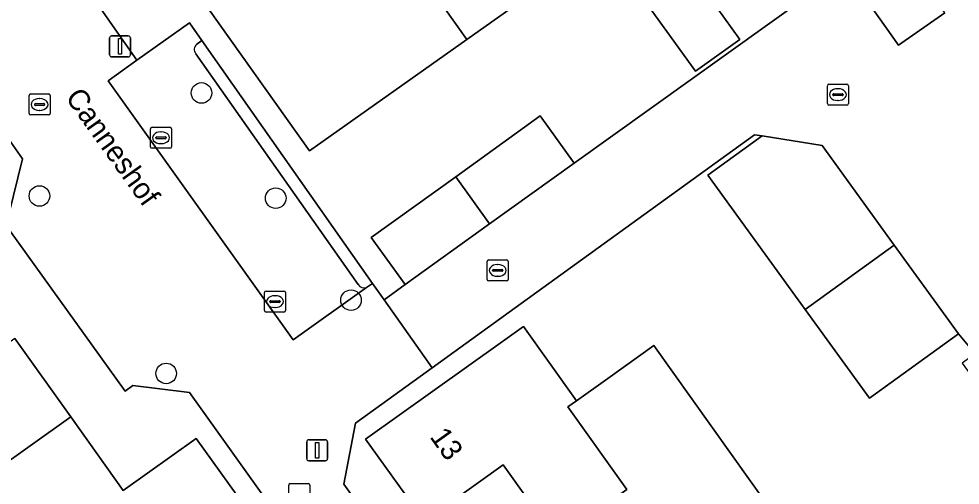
# Model space of a CAD drawing. Extents: x 158455 to 159797, y 387218 to 388672.
# Drawn here: x 159262.83 to 159307.6, y 387872.86 to 387895.06 of the extents above; entities that cross this region are included whole.
import ezdxf

# ---------------------------------------------------------------- set-up
doc = ezdxf.new("R2010")
doc.units = 0
for name, color, linetype in [('IMGEO_Boom', 7, 'Continuous'), ('IMGEO_Erf', 7, 'Continuous'), ('IMGEO_Kolk', 7, 'Continuous'), ('IMGEO_Lichtmast', 7, 'Continuous'), ('IMGEO_Openbare_ruimte_label', 7, 'Continuous'), ('IMGEO_Pand', 7, 'Continuous'), ('IMGEO_Pand_nummerreeks', 7, 'Continuous'), ('IMGEO_Parkeervlak_open', 7, 'Continuous'), ('IMGEO_Rijbaan_lokaal_open', 7, 'Continuous'), ('IMGEO_Rioolput', 7, 'Continuous'), ('IMGEO_Voetpad_open', 7, 'Continuous')]:
    doc.layers.add(name, color=color, linetype=linetype)

msp = doc.modelspace()

# ---------------------------------------------------------------- linework, layer by layer
at = {"layer": 'IMGEO_Boom'}
for centre in [(159271.515, 387891.532), (159263.807, 387886.629), (159275.046, 387886.524), (159278.629, 387881.668), (159269.835, 387878.18)]:
    msp.add_circle(centre, 0.489, dxfattribs=at)
at = {"layer": 'IMGEO_Erf'}
for points in [[(159290.627, 387898.681), (159284.129, 387894.074), (159276.647, 387888.769), (159271.257, 387896.371)], [(159294.208, 387898.153), (159297.128, 387894.078), (159295.012, 387892.562), (159292.084, 387896.648)], [(159265.868, 387896.773), (159268.432, 387893.09), (159270.945, 387894.868), (159271.535, 387894.029), (159279.657, 387882.467), (159280.203, 387881.689), (159281.2, 387882.407), (159279.585, 387884.653), (159283.608, 387887.545), (159287.629, 387890.436), (159289.243, 387888.19), (159302.123, 387897.417)], [(159262.351, 387885.744), (159263.002, 387888.398), (159259.107, 387893.942)], [(159308.309, 387879.114), (159307.526, 387880.06), (159303.295, 387876.996), (159300.236, 387881.22), (159295.603, 387887.618), (159298.177, 387889.483), (159297.815, 387889.541), (159282.482, 387878.449), (159278.848, 387875.82), (159278.288, 387872.908), (159281.546, 387868.349), (159284.236, 387868.005), (159285.499, 387868.953), (159291.36, 387860.711), (159290.017, 387859.722), (159289.554, 387857.12), (159293.961, 387851.068), (159294.669, 387851.575), (159306.71, 387860.208), (159320.241, 387869.91)], [(159282.713, 387843.051), (159290.264, 387848.481), (159291.055, 387849.05), (159286.679, 387855.133), (159283.968, 387855.625), (159283.57, 387855.344), (159277.689, 387863.586), (159278.077, 387863.889), (159278.67, 387866.451), (159270.943, 387877.27), (159268.252, 387877.604), (159267.885, 387877.332), (159262.022, 387885.512)], [(159262.643, 387879.837), (159265.293, 387876.122), (159267.797, 387872.612), (159271.269, 387875.089), (159273.971, 387871.301), (159276.676, 387867.509), (159273.168, 387865.007), (159275.793, 387861.327), (159278.329, 387857.773), (159281.038, 387853.975), (159283.487, 387850.542), (159286.963, 387853.021), (159289.772, 387849.084), (159282.242, 387843.712)]]:
    msp.add_lwpolyline(points, dxfattribs=at)
msp.add_lwpolyline([(159303.77, 387864.454), (159302.957, 387863.874), (159305.384, 387860.472), (159306.139, 387861.01), (159306.312, 387860.767), (159295.096, 387852.762), (159292.335, 387856.631), (159296.181, 387859.375), (159293.56, 387863.048), (159291.025, 387866.6), (159288.403, 387870.273), (159285.87, 387873.823), (159282.116, 387871.143), (159279.323, 387875.057), (159285.835, 387879.704), (159286.833, 387880.416), (159289.355, 387876.882), (159290.84, 387877.941), (159293.029, 387879.504), (159298.455, 387871.901)], close=True, dxfattribs=at)
at = {"layer": 'IMGEO_Kolk'}
for p, q in [((159301.288, 387891.025), (159301.288, 387891.877)), ((159301.363, 387891.951), (159302.215, 387891.951)), ((159301.776, 387891.731), (159301.801, 387891.731)), ((159302.289, 387891.877), (159302.289, 387891.025)), ((159301.547, 387891.445), (159301.547, 387891.457)), ((159301.985, 387891.408), (159301.587, 387891.408)), ((159301.59, 387891.494), (159301.988, 387891.494)), ((159302.031, 387891.457), (159302.031, 387891.445)), ((159302.215, 387890.951), (159301.363, 387890.951)), ((159301.799, 387891.171), (159301.774, 387891.171)), ((159269.164, 387889.898), (159270.016, 387889.898)), ((159269.089, 387888.972), (159269.089, 387889.824)), ((159269.577, 387889.678), (159269.602, 387889.678)), ((159270.09, 387889.824), (159270.09, 387888.972)), ((159269.348, 387889.392), (159269.348, 387889.404)), ((159269.786, 387889.355), (159269.388, 387889.355)), ((159269.391, 387889.441), (159269.789, 387889.441)), ((159269.6, 387889.118), (159269.575, 387889.118)), ((159269.832, 387889.404), (159269.832, 387889.392)), ((159270.016, 387888.898), (159269.164, 387888.898)), ((159285.104, 387882.658), (159285.104, 387883.51)), ((159285.179, 387883.584), (159286.031, 387883.584)), ((159285.592, 387883.364), (159285.617, 387883.364)), ((159286.105, 387883.51), (159286.105, 387882.658)), ((159285.363, 387883.078), (159285.363, 387883.09)), ((159285.801, 387883.041), (159285.403, 387883.041)), ((159285.406, 387883.127), (159285.804, 387883.127)), ((159285.615, 387882.804), (159285.59, 387882.804)), ((159285.847, 387883.09), (159285.847, 387883.078)), ((159286.031, 387882.584), (159285.179, 387882.584)), ((159274.511, 387881.174), (159274.511, 387882.026)), ((159274.586, 387882.1), (159275.438, 387882.1)), ((159274.999, 387881.88), (159275.024, 387881.88)), ((159275.512, 387882.026), (159275.512, 387881.174)), ((159274.77, 387881.594), (159274.77, 387881.606)), ((159275.208, 387881.557), (159274.81, 387881.557)), ((159274.813, 387881.643), (159275.211, 387881.643)), ((159275.254, 387881.606), (159275.254, 387881.594)), ((159275.438, 387881.1), (159274.586, 387881.1)), ((159275.022, 387881.32), (159274.997, 387881.32)), ((159275.741, 387872.936), (159276.593, 387872.936)), ((159275.666, 387872.01), (159275.666, 387872.862)), ((159276.667, 387872.862), (159276.667, 387872.01))]:
    msp.add_line(p, q, dxfattribs=at)
for points in [[(159301.288, 387891.025), (159301.288, 387891.877)], [(159301.363, 387891.951), (159302.215, 387891.951)], [(159302.289, 387891.877), (159302.289, 387891.025)], [(159302.215, 387890.951), (159301.363, 387890.951)], [(159269.164, 387889.898), (159270.016, 387889.898)], [(159269.089, 387888.972), (159269.089, 387889.824)], [(159270.09, 387889.824), (159270.09, 387888.972)], [(159270.016, 387888.898), (159269.164, 387888.898)], [(159285.104, 387882.658), (159285.104, 387883.51)], [(159285.179, 387883.584), (159286.031, 387883.584)], [(159286.105, 387883.51), (159286.105, 387882.658)], [(159286.031, 387882.584), (159285.179, 387882.584)], [(159274.511, 387881.174), (159274.511, 387882.026)], [(159274.586, 387882.1), (159275.438, 387882.1)], [(159275.512, 387882.026), (159275.512, 387881.174)], [(159275.438, 387881.1), (159274.586, 387881.1)], [(159275.741, 387872.936), (159276.593, 387872.936)], [(159275.666, 387872.01), (159275.666, 387872.862)], [(159276.667, 387872.862), (159276.667, 387872.01)]]:
    msp.add_lwpolyline(points, dxfattribs=at)
for centre, radius, start, end in [((159301.365, 387891.875), 0.0765, 91.552, 178.448), ((159301.365, 387891.875), 0.0765, 91.552, 178.448), ((159302.213, 387891.875), 0.0765, 1.552, 88.448), ((159302.213, 387891.875), 0.0765, 1.552, 88.448), ((159301.587, 387891.454), 0.0403, 85.8775, 175.7526), ((159301.584, 387891.444), 0.0366, 178.938, 274.7102), ((159301.988, 387891.451), 0.043, 264.8664, 352.4533), ((159301.992, 387891.456), 0.0386, 1.7309, 96.639), ((159301.365, 387891.027), 0.0765, 181.552, 268.448), ((159301.365, 387891.027), 0.0765, 181.552, 268.448), ((159302.213, 387891.027), 0.0765, 271.552, 358.448), ((159302.213, 387891.027), 0.0765, 271.552, 358.448), ((159269.166, 387889.822), 0.0765, 91.552, 178.448), ((159269.166, 387889.822), 0.0765, 91.552, 178.448), ((159270.014, 387889.822), 0.0765, 1.552, 88.448), ((159270.014, 387889.822), 0.0765, 1.552, 88.448), ((159269.388, 387889.401), 0.0403, 85.8775, 175.7526), ((159269.385, 387889.391), 0.0366, 178.938, 274.7102), ((159269.789, 387889.398), 0.043, 264.8664, 352.4533), ((159269.793, 387889.403), 0.0386, 1.7309, 96.639), ((159269.166, 387888.974), 0.0765, 181.552, 268.448), ((159269.166, 387888.974), 0.0765, 181.552, 268.448), ((159270.014, 387888.974), 0.0765, 271.552, 358.448), ((159270.014, 387888.974), 0.0765, 271.552, 358.448), ((159285.181, 387883.508), 0.0765, 91.552, 178.448), ((159285.181, 387883.508), 0.0765, 91.552, 178.448), ((159286.029, 387883.508), 0.0765, 1.552, 88.448), ((159286.029, 387883.508), 0.0765, 1.552, 88.448), ((159285.403, 387883.087), 0.0403, 85.8775, 175.7526), ((159285.4, 387883.077), 0.0366, 178.938, 274.7102), ((159285.804, 387883.084), 0.043, 264.8664, 352.4533), ((159285.808, 387883.089), 0.0386, 1.7309, 96.639), ((159285.181, 387882.66), 0.0765, 181.552, 268.448), ((159285.181, 387882.66), 0.0765, 181.552, 268.448), ((159286.029, 387882.66), 0.0765, 271.552, 358.448), ((159286.029, 387882.66), 0.0765, 271.552, 358.448), ((159274.588, 387882.024), 0.0765, 91.552, 178.448), ((159274.588, 387882.024), 0.0765, 91.552, 178.448), ((159275.436, 387882.024), 0.0765, 1.552, 88.448), ((159275.436, 387882.024), 0.0765, 1.552, 88.448), ((159274.81, 387881.603), 0.0403, 85.8775, 175.7526), ((159274.807, 387881.593), 0.0366, 178.938, 274.7102), ((159275.211, 387881.6), 0.043, 264.8664, 352.4533), ((159275.215, 387881.605), 0.0386, 1.7309, 96.639), ((159274.588, 387881.176), 0.0765, 181.552, 268.448), ((159274.588, 387881.176), 0.0765, 181.552, 268.448), ((159275.436, 387881.176), 0.0765, 271.552, 358.448), ((159275.436, 387881.176), 0.0765, 271.552, 358.448), ((159275.743, 387872.86), 0.0765, 91.552, 178.448), ((159275.743, 387872.86), 0.0765, 91.552, 178.448), ((159276.591, 387872.86), 0.0765, 1.552, 88.448), ((159276.591, 387872.86), 0.0765, 1.552, 88.448)]:
    msp.add_arc(centre, radius, start, end, dxfattribs=at)
for centre, major_axis, ratio, start_param, end_param in [((159301.775, 387891.451), (-0.387, 0.002), 0.722429, 4.712389, 7.853982), ((159301.8, 387891.451), (-0.39, 0.002), 0.717154, 1.570796, 4.712389), ((159269.576, 387889.398), (-0.387, 0.002), 0.722429, 4.712389, 7.853982), ((159269.601, 387889.398), (-0.39, 0.002), 0.717154, 1.570796, 4.712389), ((159285.591, 387883.084), (-0.387, 0.002), 0.722429, 4.712389, 7.853982), ((159285.616, 387883.084), (-0.39, 0.002), 0.717154, 1.570796, 4.712389), ((159274.998, 387881.6), (-0.387, 0.002), 0.722429, 4.712389, 7.853982), ((159275.023, 387881.6), (-0.39, 0.002), 0.717154, 1.570796, 4.712389)]:
    msp.add_ellipse(centre, major_axis=major_axis, ratio=ratio, start_param=start_param, end_param=end_param, dxfattribs=at)
at = {"layer": 'IMGEO_Lichtmast'}
for p, q in [((159267.142, 387893.347), (159267.142, 387894.147)), ((159267.142, 387894.147), (159267.142, 387893.347)), ((159267.242, 387894.247), (159268.032, 387894.247)), ((159268.032, 387894.247), (159267.242, 387894.247)), ((159268.132, 387894.147), (159268.132, 387893.347)), ((159268.132, 387893.347), (159268.132, 387894.147)), ((159268.032, 387893.247), (159267.242, 387893.247)), ((159267.242, 387893.247), (159268.032, 387893.247)), ((159276.519, 387874.125), (159276.519, 387874.925)), ((159276.519, 387874.925), (159276.519, 387874.125)), ((159276.619, 387875.025), (159277.409, 387875.025)), ((159277.409, 387875.025), (159276.619, 387875.025)), ((159277.509, 387874.925), (159277.509, 387874.125)), ((159277.509, 387874.125), (159277.509, 387874.925)), ((159277.409, 387874.025), (159276.619, 387874.025)), ((159276.619, 387874.025), (159277.409, 387874.025))]:
    msp.add_line(p, q, dxfattribs=at)
for points in [[(159267.562, 387894.122), (159267.712, 387894.122), (159267.712, 387893.372), (159267.562, 387893.372), (159267.562, 387894.122)], [(159276.939, 387874.9), (159277.089, 387874.9), (159277.089, 387874.15), (159276.939, 387874.15), (159276.939, 387874.9)]]:
    msp.add_lwpolyline(points, dxfattribs=at)
for centre, start, end in [((159267.242, 387894.147), 90, 180), ((159267.242, 387894.147), 90, 180), ((159268.032, 387894.147), 0, 90), ((159268.032, 387894.147), 360, 90), ((159267.242, 387893.347), 180, 270), ((159267.242, 387893.347), 180, 270), ((159268.032, 387893.347), 270, 0), ((159268.032, 387893.347), 270, 0), ((159276.619, 387874.925), 90, 180), ((159276.619, 387874.925), 90, 180), ((159277.409, 387874.925), 0, 90), ((159277.409, 387874.925), 360, 90), ((159276.619, 387874.125), 180, 270), ((159276.619, 387874.125), 180, 270), ((159277.409, 387874.125), 270, 0), ((159277.409, 387874.125), 270, 0)]:
    msp.add_arc(centre, 0.1, start, end, dxfattribs=at)
at = {"layer": 'IMGEO_Pand'}
for points in [[(159288.938, 387903.047), (159288.71, 387903.369), (159284.998, 387900.737), (159282.461, 387904.316), (159278.741, 387901.678), (159284.129, 387894.074), (159290.627, 387898.681), (159291.563, 387899.345), (159291.434, 387899.527)], [(159284.129, 387894.074), (159278.741, 387901.678), (159271.257, 387896.371), (159276.647, 387888.769)], [(159294.208, 387898.153), (159292.616, 387900.374), (159291.434, 387899.527), (159291.563, 387899.345), (159290.627, 387898.681), (159292.084, 387896.648), (159295.012, 387892.562), (159297.128, 387894.078)], [(159301.815, 387897.86), (159302.012, 387897.576), (159302.123, 387897.417), (159304.671, 387893.798), (159306.869, 387895.346), (159304.01, 387899.405)], [(159283.608, 387887.545), (159285.222, 387885.299), (159289.243, 387888.19), (159287.629, 387890.436)], [(159300.236, 387881.22), (159304.469, 387884.282), (159301.034, 387889.026), (159298.177, 387889.483), (159295.603, 387887.618)], [(159283.608, 387887.545), (159279.585, 387884.653), (159281.2, 387882.407), (159285.222, 387885.299)], [(159300.236, 387881.22), (159303.295, 387876.996), (159307.526, 387880.06), (159304.469, 387884.282)], [(159289.355, 387876.882), (159286.833, 387880.416), (159285.835, 387879.704), (159279.323, 387875.057), (159282.116, 387871.143), (159285.87, 387873.823), (159288.403, 387870.273), (159291.751, 387872.662), (159288.947, 387876.591)], [(159254.853, 387874.282), (159260.298, 387866.648), (159264.067, 387869.336), (159264.319, 387869.516), (159261.524, 387873.434), (159265.293, 387876.122), (159262.643, 387879.837)], [(159291.025, 387866.6), (159298.455, 387871.901), (159293.029, 387879.504), (159290.84, 387877.941), (159289.355, 387876.882), (159288.947, 387876.591), (159291.751, 387872.662), (159288.403, 387870.273)], [(159271.269, 387875.089), (159267.797, 387872.612), (159265.293, 387876.122), (159261.524, 387873.434), (159264.319, 387869.516), (159264.067, 387869.336), (159260.298, 387866.648), (159262.709, 387863.267), (159266.478, 387865.956), (159273.971, 387871.301)]]:
    msp.add_lwpolyline(points, close=True, dxfattribs=at)
at = {"layer": 'IMGEO_Parkeervlak_open'}
for points in [[(159271.29, 387893.857), (159271.535, 387894.029), (159270.945, 387894.868), (159268.432, 387893.09), (159267.083, 387892.114), (159275.88, 387879.777), (159279.371, 387882.266)], [(159278.966, 387882.41), (159271.247, 387893.399)]]:
    msp.add_lwpolyline(points, dxfattribs=at)
for centre, radius, start, end in [((159271.486, 387893.608), 0.317, 128.098, 221.1748), ((159279.262, 387882.601), 0.352, 212.8001, 288.0537)]:
    msp.add_arc(centre, radius, start, end, dxfattribs=at)
at = {"layer": 'IMGEO_Rijbaan_lokaal_open'}
for points in [[(159306.869, 387895.346), (159304.671, 387893.798), (159302.123, 387897.417), (159289.243, 387888.19), (159285.222, 387885.299), (159281.2, 387882.407), (159280.203, 387881.689), (159282.482, 387878.449), (159297.815, 387889.541), (159298.177, 387889.483), (159301.034, 387889.026), (159304.469, 387884.282), (159307.526, 387880.06), (159308.309, 387879.114), (159307.702, 387878.67), (159310.038, 387875.449), (159314.362, 387878.572), (159314.666, 387878.158), (159315.599, 387878.827), (159313.718, 387881.463), (159309.837, 387886.775), (159308.241, 387888.939), (159312.459, 387892.051), (159317.94, 387895.937)], [(159281.546, 387868.349), (159278.288, 387872.908), (159278.848, 387875.82), (159282.482, 387878.449), (159280.203, 387881.689), (159279.657, 387882.467), (159279.371, 387882.266), (159275.88, 387879.777), (159267.083, 387892.114), (159268.432, 387893.09), (159265.868, 387896.773)], [(159259.107, 387893.942), (159263.002, 387888.398), (159262.351, 387885.744)], [(159262.022, 387885.512), (159267.885, 387877.332), (159268.252, 387877.604), (159270.943, 387877.27), (159278.67, 387866.451)]]:
    msp.add_lwpolyline(points, dxfattribs=at)
at = {"layer": 'IMGEO_Rioolput'}
for p, q in [((159263.315, 387890.557), (159263.315, 387891.409)), ((159263.39, 387891.483), (159264.242, 387891.483)), ((159263.803, 387891.263), (159263.828, 387891.263)), ((159264.316, 387891.409), (159264.316, 387890.557)), ((159263.574, 387890.977), (159263.574, 387890.989)), ((159264.012, 387890.94), (159263.614, 387890.94)), ((159263.617, 387891.026), (159264.015, 387891.026)), ((159264.058, 387890.989), (159264.058, 387890.977)), ((159264.242, 387890.483), (159263.39, 387890.483)), ((159263.826, 387890.703), (159263.801, 387890.703))]:
    msp.add_line(p, q, dxfattribs=at)
for points in [[(159263.315, 387890.557), (159263.315, 387891.409)], [(159263.39, 387891.483), (159264.242, 387891.483)], [(159264.316, 387891.409), (159264.316, 387890.557)], [(159264.242, 387890.483), (159263.39, 387890.483)]]:
    msp.add_lwpolyline(points, dxfattribs=at)
for centre, radius, start, end in [((159263.392, 387891.407), 0.0765, 91.552, 178.448), ((159263.392, 387891.407), 0.0765, 91.552, 178.448), ((159264.24, 387891.407), 0.0765, 1.552, 88.448), ((159264.24, 387891.407), 0.0765, 1.552, 88.448), ((159263.614, 387890.986), 0.0403, 85.8775, 175.7526), ((159263.611, 387890.976), 0.0366, 178.938, 274.7102), ((159264.015, 387890.983), 0.043, 264.8664, 352.4533), ((159264.019, 387890.988), 0.0386, 1.7309, 96.639), ((159263.392, 387890.559), 0.0765, 181.552, 268.448), ((159263.392, 387890.559), 0.0765, 181.552, 268.448), ((159264.24, 387890.559), 0.0765, 271.552, 358.448), ((159264.24, 387890.559), 0.0765, 271.552, 358.448)]:
    msp.add_arc(centre, radius, start, end, dxfattribs=at)
for centre, major_axis, ratio, start_param, end_param in [((159263.802, 387890.983), (-0.387, 0.002), 0.722429, 4.712389, 7.853982), ((159263.827, 387890.983), (-0.39, 0.002), 0.717154, 1.570796, 4.712389)]:
    msp.add_ellipse(centre, major_axis=major_axis, ratio=ratio, start_param=start_param, end_param=end_param, dxfattribs=at)
at = {"layer": 'IMGEO_Voetpad_open'}
for points in [[(159279.371, 387882.266), (159279.657, 387882.467), (159271.535, 387894.029), (159271.29, 387893.857)], [(159271.247, 387893.399), (159278.966, 387882.41)]]:
    msp.add_lwpolyline(points, dxfattribs=at)
for centre, radius, start, end in [((159271.486, 387893.608), 0.317, 128.098, 221.1748), ((159279.262, 387882.601), 0.352, 212.8001, 288.0537)]:
    msp.add_arc(centre, radius, start, end, dxfattribs=at)

# ---------------------------------------------------------------- texts
at = {"layer": 'IMGEO_Openbare_ruimte_label'}
msp.add_text('Canneshof', height=1, rotation=305.6442, dxfattribs=at).set_placement((159265.006, 387891.312))
at = {"layer": 'IMGEO_Pand_nummerreeks'}
msp.add_text('13', height=1, rotation=305.5114, dxfattribs=at).set_placement((159282.343, 387875.163))

doc.saveas('drawing.dxf')
